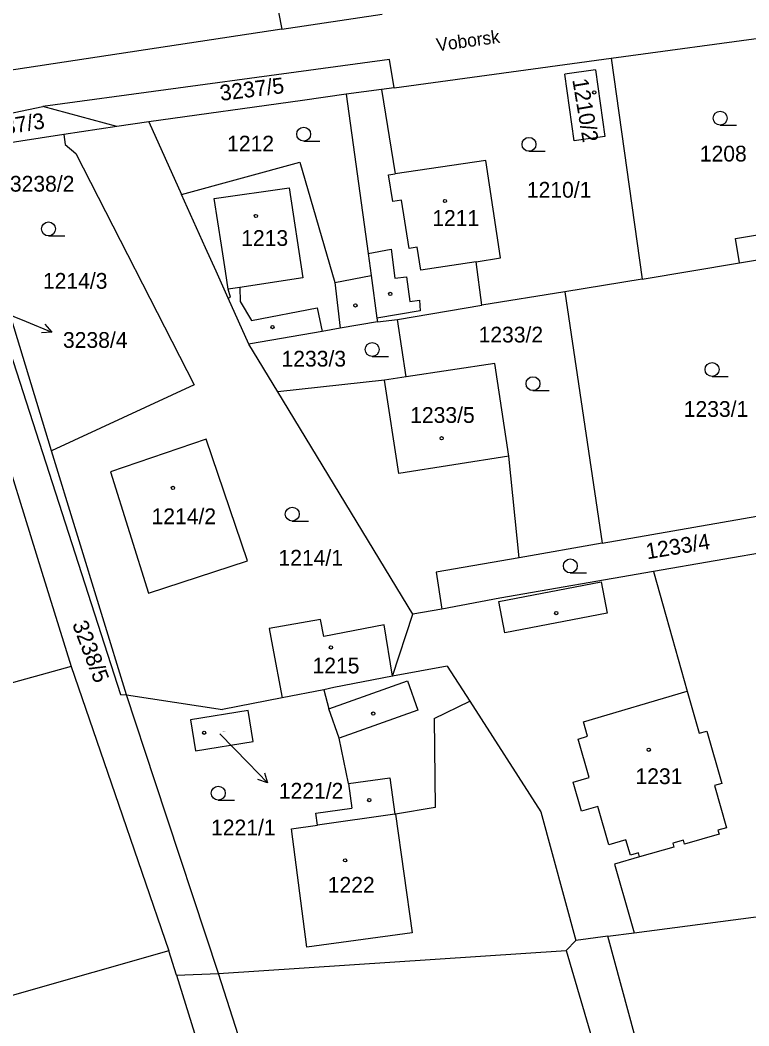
# Model space of a CAD drawing. Extents: x -736345 to -729997, y -1130177 to -1122501.
# Drawn here: x -734088.1 to -734009.6, y -1126710.1 to -1126601.7 of the extents above; entities that cross this region are included whole.
import ezdxf

# ---------------------------------------------------------------- set-up
doc = ezdxf.new("R2010")
doc.units = 0
for name, color, linetype in [('Vrstva 1', 7, 'Continuous'), ('Vrstva 15', 7, 'Continuous'), ('Vrstva 16', 7, 'Continuous'), ('Vrstva 18', 7, 'Continuous'), ('Vrstva 19', 7, 'Continuous'), ('Vrstva 25', 7, 'Continuous'), ('Vrstva 4', 7, 'Continuous')]:
    doc.layers.add(name, color=color, linetype=linetype)

msp = doc.modelspace()

# ---------------------------------------------------------------- linework, layer by layer
at = {"layer": 'Vrstva 1'}
for points in [[(-734064.55, -1126579.13), (-734059.97, -1126602.69)], [(-734059.97, -1126602.69), (-734049.13, -1126601.05)], [(-734059.97, -1126602.69), (-734091.01, -1126607.4)], [(-734024.49, -1126605.8), (-734007, -1126603.45)], [(-734047.85, -1126608.99), (-734024.49, -1126605.8)], [(-734024.49, -1126605.8), (-734021.13, -1126629.63)], [(-734048.34, -1126605.95), (-734059.19, -1126607.41)], [(-734047.85, -1126608.99), (-734048.34, -1126605.95)], [(-734059.19, -1126607.41), (-734085.7, -1126611.02)], [(-734026.17, -1126607.06), (-734029.46, -1126607.52)], [(-734028.45, -1126614.71), (-734029.46, -1126607.52)], [(-734026.17, -1126607.06), (-734025.17, -1126614.24)], [(-734047.85, -1126608.99), (-734049.21, -1126609.18)], [(-734053.01, -1126609.7), (-734057.74, -1126610.36)], [(-734049.21, -1126609.18), (-734053.01, -1126609.7)], [(-734053.01, -1126609.7), (-734050.67, -1126626.86)], [(-734049.21, -1126609.18), (-734047.76, -1126618.28)], [(-734096.56, -1126613.28), (-734085.7, -1126611.02)], [(-734077.73, -1126613.19), (-734085.7, -1126611.02)], [(-734057.74, -1126610.36), (-734074.29, -1126612.67)], [(-734077.73, -1126613.19), (-734083.45, -1126614.05)], [(-734074.29, -1126612.67), (-734077.73, -1126613.19)], [(-734074.29, -1126612.67), (-734070.76, -1126620.52)], [(-734083.45, -1126614.05), (-734090.65, -1126615.14)], [(-734083.45, -1126614.05), (-734083.29, -1126615.12)], [(-734025.17, -1126614.24), (-734028.45, -1126614.71)], [(-734083.29, -1126615.12), (-734082.14, -1126616.07)], [(-734082.14, -1126616.07), (-734069.39, -1126641.02)], [(-734070.76, -1126620.52), (-734058.01, -1126617.02)], [(-734058.01, -1126617.02), (-734054.26, -1126629.98)], [(-734037.97, -1126616.84), (-734047.76, -1126618.28)], [(-734036.41, -1126627.35), (-734037.97, -1126616.84)], [(-734068.18, -1126626.25), (-734070.76, -1126620.52)], [(-734084.75, -1126648.14), (-734092.86, -1126621.61)], [(-734011.09, -1126625.26), (-734002.93, -1126623.89)], [(-734010.65, -1126627.87), (-734011.09, -1126625.26)], [(-734067.04, -1126628.79), (-734068.18, -1126626.25)], [(-734050.67, -1126626.86), (-734050.34, -1126629.24)], [(-734039.02, -1126627.75), (-734036.41, -1126627.35)], [(-734010.65, -1126627.87), (-734003.78, -1126626.71)], [(-734038.4, -1126632.42), (-734039.02, -1126627.75)], [(-734021.13, -1126629.63), (-734010.65, -1126627.87)], [(-734065.74, -1126631.69), (-734067.04, -1126628.79)], [(-734054.26, -1126629.98), (-734050.34, -1126629.24)], [(-734050.34, -1126629.24), (-734049.72, -1126633.84)], [(-734021.13, -1126629.63), (-734029.46, -1126631.01)], [(-734063.52, -1126636.64), (-734065.74, -1126631.69)], [(-734029.46, -1126631.01), (-734038.4, -1126632.42)], [(-734029.46, -1126631.01), (-734025.44, -1126658.1)], [(-734047.5, -1126633.99), (-734038.4, -1126632.42)], [(-734049.72, -1126633.84), (-734049.66, -1126634.24)], [(-734049.66, -1126634.24), (-734047.5, -1126633.99)], [(-734046.55, -1126640.18), (-734047.5, -1126633.99)], [(-734053.66, -1126634.93), (-734055.61, -1126635.27)], [(-734049.66, -1126634.24), (-734053.66, -1126634.93)], [(-734089.94, -1126635.28), (-734077.34, -1126674.42)], [(-734055.61, -1126635.27), (-734063.32, -1126636.6)], [(-734063.32, -1126636.6), (-734063.52, -1126636.64)], [(-734060.4, -1126641.78), (-734063.52, -1126636.64)], [(-734037.01, -1126638.72), (-734046.55, -1126640.18)], [(-734035.5, -1126648.73), (-734037.01, -1126638.72)], [(-734048.89, -1126640.53), (-734060.4, -1126641.78)], [(-734046.55, -1126640.18), (-734048.89, -1126640.53)], [(-734069.39, -1126641.02), (-734084.75, -1126648.14)], [(-734045.86, -1126665.75), (-734060.4, -1126641.78)], [(-734091.21, -1126643.91), (-734085.81, -1126661.22)], [(-734068.09, -1126646.89), (-734078.41, -1126650.41)], [(-734063.65, -1126659.99), (-734068.09, -1126646.89)], [(-734076.7, -1126674.46), (-734084.75, -1126648.14)], [(-734034.39, -1126659.66), (-734035.5, -1126648.73)], [(-734078.41, -1126650.41), (-734074.33, -1126663.48)], [(-734025.44, -1126658.1), (-733985.13, -1126651.07)], [(-734000, -1126657.69), (-734019.9, -1126661.15)], [(-734025.44, -1126658.1), (-734034.39, -1126659.66)], [(-734074.33, -1126663.48), (-734063.65, -1126659.99)], [(-734034.39, -1126659.66), (-734043.33, -1126661.22)], [(-734019.9, -1126661.15), (-734036.46, -1126664.02)], [(-734019.9, -1126661.15), (-734018.54, -1126666)], [(-734085.81, -1126661.22), (-734082.63, -1126671.4)], [(-734043.33, -1126661.22), (-734042.72, -1126665.2)], [(-734036.46, -1126664.02), (-734042.72, -1126665.2)], [(-734042.72, -1126665.2), (-734045.86, -1126665.75)], [(-734055.8, -1126666.31), (-734061.33, -1126667.31)], [(-734055.44, -1126668.16), (-734055.8, -1126666.31)], [(-734048.05, -1126672.44), (-734045.86, -1126665.75)], [(-734018.54, -1126666), (-734016.28, -1126674.06)], [(-734061.33, -1126667.31), (-734060.96, -1126669.22)], [(-734048.94, -1126666.9), (-734055.44, -1126668.16)], [(-734048.05, -1126672.44), (-734048.94, -1126666.9)], [(-734060.96, -1126669.22), (-734059.91, -1126674.77)], [(-734082.63, -1126671.4), (-734117.22, -1126681)], [(-734082.63, -1126671.4), (-734077.93, -1126685.09)], [(-734042.16, -1126671.36), (-734048.05, -1126672.44)], [(-734042.16, -1126671.36), (-734039.72, -1126675.14)], [(-734048.05, -1126672.44), (-734054.35, -1126673.67)], [(-734055.44, -1126673.89), (-734059.91, -1126674.77)], [(-734054.35, -1126673.67), (-734055.44, -1126673.89)], [(-734055.44, -1126673.89), (-734054.89, -1126675.96)], [(-734016.28, -1126674.06), (-734014.98, -1126678.59)], [(-734077.34, -1126674.42), (-734076.7, -1126674.46)], [(-734076.7, -1126674.46), (-734066.35, -1126676.03)], [(-734073.64, -1126683.71), (-734076.7, -1126674.46)], [(-734059.91, -1126674.77), (-734066.35, -1126676.03)], [(-734043.53, -1126677), (-734039.72, -1126675.14)], [(-734039.72, -1126675.14), (-734032.06, -1126687.05)], [(-734063.59, -1126676.15), (-734069.79, -1126677.16)], [(-734063.05, -1126679.48), (-734063.59, -1126676.15)], [(-734053.77, -1126679.11), (-734054.89, -1126675.96)], [(-734069.79, -1126677.16), (-734069.25, -1126680.49)], [(-734043.53, -1126677), (-734043.45, -1126686.6)], [(-734014.98, -1126678.59), (-734014.18, -1126678.36)], [(-734014.18, -1126678.36), (-734012.56, -1126684)], [(-734069.25, -1126680.49), (-734063.05, -1126679.48)], [(-734052.79, -1126684), (-734053.77, -1126679.11)], [(-734066.77, -1126704.5), (-734073.64, -1126683.71)], [(-734052.79, -1126684), (-734052.42, -1126686.66)], [(-734012.56, -1126684), (-734013.36, -1126684.23)], [(-734013.36, -1126684.23), (-734012.06, -1126688.77)], [(-734077.93, -1126685.09), (-734072.12, -1126702.03)], [(-734056.29, -1126687.2), (-734052.42, -1126686.66)], [(-734056.11, -1126688.5), (-734056.29, -1126687.2)], [(-734043.45, -1126686.6), (-734047.7, -1126687.31)], [(-734032.06, -1126687.05), (-734028.3, -1126700.94)], [(-734047.7, -1126687.31), (-734045.93, -1126700.1)], [(-734058.92, -1126688.89), (-734056.11, -1126688.5)], [(-734057.26, -1126701.66), (-734058.92, -1126688.89)], [(-734012.06, -1126688.77), (-734012.99, -1126689.04)], [(-734012.99, -1126689.04), (-734012.86, -1126689.47)], [(-734016.7, -1126690.11), (-734017.84, -1126690.43)], [(-734017.84, -1126690.43), (-734017.71, -1126690.86)], [(-734016.58, -1126690.54), (-734016.7, -1126690.11)], [(-734012.86, -1126689.47), (-734016.58, -1126690.54)], [(-734017.71, -1126690.86), (-734021.42, -1126691.92)], [(-734021.42, -1126691.92), (-734024.13, -1126692.7)], [(-734024.13, -1126692.7), (-734022.44, -1126698.6)], [(-734022, -1126700.11), (-733997.66, -1126696.9)], [(-734022.44, -1126698.6), (-734022, -1126700.11)], [(-734045.93, -1126700.1), (-734057.26, -1126701.66)], [(-734024.83, -1126700.48), (-734022, -1126700.11)], [(-734028.3, -1126700.94), (-734029.34, -1126702.01)], [(-734024.83, -1126700.48), (-734028.3, -1126700.94)], [(-734014.64, -1126738.05), (-734024.83, -1126700.48)], [(-734072.12, -1126702.03), (-734080.32, -1126704.37)], [(-734071.3, -1126704.68), (-734072.12, -1126702.03)], [(-734066.77, -1126704.5), (-734029.34, -1126702.01)], [(-734029.34, -1126702.01), (-734021.6, -1126728.35)], [(-734080.32, -1126704.37), (-734103.38, -1126710.95)], [(-734071.3, -1126704.68), (-734066.77, -1126704.5)], [(-734056.98, -1126735.07), (-734066.77, -1126704.5)], [(-734071.3, -1126704.68), (-734063.35, -1126730.26)]]:
    msp.add_lwpolyline(points, dxfattribs=at)
at = {"layer": 'Vrstva 16'}
for points in [[(-734090.15, -1126633.12), (-734087.51, -1126634.2)], [(-734066.65, -1126678.65), (-734063.58, -1126681.79)]]:
    msp.add_lwpolyline(points, dxfattribs=at)
at = {"layer": 'Vrstva 25'}
for points in [[(-734012.74, -1126613.03), (-734010.99, -1126613.03)], [(-734057.6, -1126614.76), (-734055.85, -1126614.76)], [(-734033.33, -1126615.85), (-734031.58, -1126615.85)], [(-734085.09, -1126624.97), (-734083.34, -1126624.97)], [(-734087.51, -1126634.2), (-734084.735, -1126635.338)], [(-734085.47, -1126634.496), (-734084.735, -1126635.338), (-734085.85, -1126635.421)], [(-734050.23, -1126637.96), (-734048.48, -1126637.96)], [(-734013.61, -1126640.13), (-734011.86, -1126640.13)], [(-734032.9, -1126641.65), (-734031.15, -1126641.65)], [(-734058.83, -1126655.71), (-734057.08, -1126655.71)], [(-734028.88, -1126661.3), (-734027.13, -1126661.3)], [(-734063.58, -1126681.79), (-734061.485, -1126683.937)], [(-734061.826, -1126682.872), (-734061.485, -1126683.937), (-734062.542, -1126683.57)], [(-734066.8, -1126685.79), (-734065.05, -1126685.79)]]:
    msp.add_lwpolyline(points, dxfattribs=at)
for centre, radius in [((-734026.3, -1126609.5), 0.175), ((-734012.74, -1126612.28), 0.75), ((-734057.6, -1126614.01), 0.75), ((-734033.33, -1126615.1), 0.75), ((-734042.38, -1126621.21), 0.175), ((-734062.75, -1126622.82), 0.175), ((-734085.09, -1126624.22), 0.75), ((-734048.28, -1126631.22), 0.175), ((-734052.03, -1126632.47), 0.175), ((-734060.96, -1126634.8), 0.175), ((-734050.23, -1126637.21), 0.75), ((-734013.61, -1126639.38), 0.75), ((-734032.9, -1126640.9), 0.75), ((-734042.74, -1126646.78), 0.175), ((-734071.69, -1126652.14), 0.175), ((-734058.83, -1126654.96), 0.75), ((-734028.88, -1126660.55), 0.75), ((-734030.39, -1126665.63), 0.175), ((-734054.67, -1126669.34), 0.175), ((-734050.11, -1126676.47), 0.175), ((-734068.32, -1126678.54), 0.175), ((-734020.43, -1126680.37), 0.175), ((-734066.8, -1126685.04), 0.75), ((-734050.54, -1126685.79), 0.175), ((-734053.14, -1126692.29), 0.175)]:
    msp.add_circle(centre, radius, dxfattribs=at)
at = {"layer": 'Vrstva 4'}
for points in [[(-734048.46, -1126618.38), (-734047.76, -1126618.28)], [(-734047.99, -1126621.26), (-734048.46, -1126618.38)], [(-734067.23, -1126620.94), (-734059.15, -1126619.79)], [(-734059.15, -1126619.79), (-734057.69, -1126629.49)], [(-734066.45, -1126625.98), (-734067.23, -1126620.94)], [(-734047.06, -1126621.11), (-734047.99, -1126621.26)], [(-734046.22, -1126626.33), (-734047.06, -1126621.11)], [(-734066.02, -1126628.79), (-734066.45, -1126625.98)], [(-734050.67, -1126626.86), (-734048.19, -1126626.39)], [(-734048.19, -1126626.39), (-734047.77, -1126629.54)], [(-734045.38, -1126626.19), (-734046.22, -1126626.33)], [(-734044.99, -1126628.68), (-734045.38, -1126626.19)], [(-734039.02, -1126627.75), (-734044.99, -1126628.68)], [(-734065.72, -1126630.71), (-734066.02, -1126628.79)], [(-734057.69, -1126629.49), (-734064.49, -1126630.52)], [(-734047.77, -1126629.54), (-734046.54, -1126629.38)], [(-734046.54, -1126629.38), (-734046.15, -1126632.06)], [(-734064.49, -1126630.52), (-734065.72, -1126630.71)], [(-734065.47, -1126631.56), (-734065.72, -1126630.71)], [(-734064.49, -1126630.52), (-734064.43, -1126632.05)], [(-734054.26, -1126629.98), (-734053.66, -1126634.93)], [(-734065.74, -1126631.69), (-734065.47, -1126631.56)], [(-734046.15, -1126632.06), (-734045.11, -1126631.91)], [(-734045.11, -1126631.91), (-734045.05, -1126633.04)], [(-734064.43, -1126632.05), (-734063.22, -1126634.1)], [(-734063.22, -1126634.1), (-734056.15, -1126632.74)], [(-734056.15, -1126632.74), (-734055.61, -1126635.27)], [(-734045.05, -1126633.04), (-734049.72, -1126633.84)], [(-734047.36, -1126650.57), (-734048.89, -1126640.53)], [(-734035.5, -1126648.73), (-734047.36, -1126650.57)], [(-734036.57, -1126664.37), (-734025.55, -1126662.27)], [(-734025.55, -1126662.27), (-734024.9, -1126665.65)], [(-734035.93, -1126667.77), (-734036.57, -1126664.37)], [(-734024.9, -1126665.65), (-734035.93, -1126667.77)], [(-734054.89, -1126675.96), (-734046.41, -1126672.95)], [(-734046.41, -1126672.95), (-734045.29, -1126676.11)], [(-734027.47, -1126677.34), (-734016.28, -1126674.06)], [(-734045.29, -1126676.11), (-734053.77, -1126679.11)], [(-734027.02, -1126678.91), (-734027.47, -1126677.34)], [(-734028.04, -1126679.21), (-734027.02, -1126678.91)], [(-734026.83, -1126683.36), (-734028.04, -1126679.21)], [(-734052.79, -1126684), (-734048.33, -1126683.38)], [(-734048.33, -1126683.38), (-734047.79, -1126687.32)], [(-734028.58, -1126683.87), (-734026.83, -1126683.36)], [(-734027.68, -1126686.98), (-734028.58, -1126683.87)], [(-734025.93, -1126686.47), (-734027.68, -1126686.98)], [(-734024.73, -1126690.61), (-734025.93, -1126686.47)], [(-734047.79, -1126687.32), (-734056.11, -1126688.5)], [(-734047.79, -1126687.32), (-734047.7, -1126687.31)], [(-734022.88, -1126690.08), (-734024.73, -1126690.61)], [(-734022.54, -1126691.25), (-734022.88, -1126690.08)], [(-734021.54, -1126691.49), (-734022.41, -1126691.74), (-734022.54, -1126691.25)], [(-734021.42, -1126691.92), (-734021.54, -1126691.49)]]:
    msp.add_lwpolyline(points, dxfattribs=at)

# ---------------------------------------------------------------- texts
at = {"layer": 'Vrstva 15'}
msp.add_text('Voborsk\xa0', height=1.4, rotation=7.80006, dxfattribs=at).set_placement((-734043.209, -1126605.075))
at = {"layer": 'Vrstva 16'}
for s, p in [('3238/2', (-734089.25, -1126620.2)), ('3238/4', (-734083.53, -1126637.04)), ('1221/2', (-734060.28, -1126685.64))]:
    msp.add_text(s, height=1.7, dxfattribs=at).set_placement(p)
at = {"layer": 'Vrstva 18'}
for s, rotation, p in [('3237/5', 7.10006, (-734066.527, -1126610.417)), ('3237/3', 9.40008, (-734092.266, -1126614.491)), ('1233/4', 9.40008, (-734020.596, -1126659.841)), ('3238/5', 290.90231, (-734082.562, -1126666.815))]:
    msp.add_text(s, height=1.7, rotation=rotation, dxfattribs=at).set_placement(p)
for s, p in [('1212', (-734065.85, -1126615.87)), ('1208', (-734014.93, -1126616.95)), ('1210/1', (-734033.56, -1126620.85)), ('1214/3', (-734085.69, -1126630.67)), ('1233/2', (-734038.76, -1126636.46)), ('1233/3', (-734059.99, -1126639.06)), ('1233/1', (-734016.66, -1126644.48)), ('1214/1', (-734060.32, -1126660.52)), ('1221/1', (-734067.58, -1126689.6))]:
    msp.add_text(s, height=1.7, dxfattribs=at).set_placement(p)
at = {"layer": 'Vrstva 19'}
msp.add_text('1210/2', height=1.7, rotation=279.60223, dxfattribs=at).set_placement((-734028.67, -1126608.133))
for s, height, p in [('1211', 1.7, (-734043.75, -1126623.89)), ('1213', 1.7, (-734064.33, -1126626.05)), ('1233/5', 1.7, (-734046.13, -1126645.13)), ('1214/2', 1.7, (-734073.99, -1126656.05)), ('1215', 1.7, (-734056.65, -1126672.14)), ('1221/2', 0.1, (-734066.45, -1126678.45)), ('1231', 1.7, (-734021.86, -1126684.07)), ('1222', 1.7, (-734055.01, -1126695.78))]:
    msp.add_text(s, height=height, dxfattribs=at).set_placement(p)

doc.saveas('drawing.dxf')
